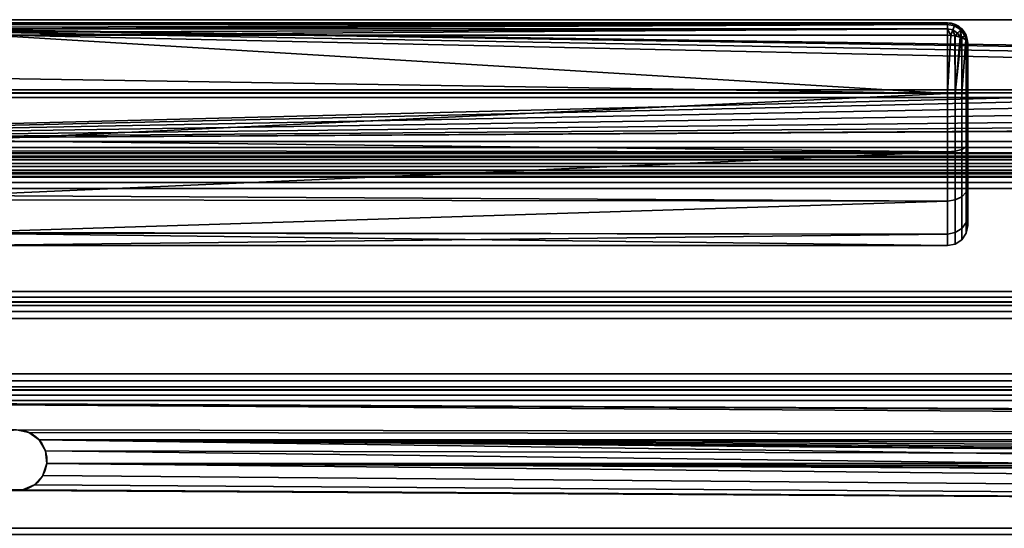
# Model space of a CAD drawing. Header units: millimetres. Extents: x -493 to 6693, y -115 to 135.
# Tile 515 of 656: x 1227 to 1325, y 21 to 71. Entities that reach past the tile are written whole.
import ezdxf

# ---------------------------------------------------------------- set-up
doc = ezdxf.new("R2010")
doc.units = ezdxf.units.MM
doc.layers.add('151', color=7, linetype='Continuous', true_color=0xffffff)

# ---------------------------------------------------------------- blocks, each defined once
blk = doc.blocks.new('UG_SURFACE_002')
at = {"layer": '151', "color": 252, "linetype": 'Continuous', "lineweight": 35}
for points in [[(2042.5, -15, 2200.25), (2042.5, 125, 2200.25), (957.5, 125, 2200.25), (957.5, -15, 2200.25)], [(1107.5, -15, 2050.25), (1107.5, 125, 2050.25), (1892.5, 125, 2050.25), (1892.5, -15, 2050.25)]]:
    blk.add_3dface(points, dxfattribs=at)
blk = doc.blocks.new('UG_SURFACE_096')
at = {"layer": '151', "color": 254, "linetype": 'Continuous', "lineweight": 35}
for points in [[(1319, 71, 1116), (1319, 71, 1092), (1224, 71, 1092.051), (1224, 71, 1115.949)], [(1319, 71, 1092), (1224.002, 71, 1092), (1224, 71, 1092.051)], [(1224, 71, 1115.949), (1224.002, 71, 1116), (1319, 71, 1116)], [(1319, 71, 1116), (1224.002, 71, 1116), (1224.07, 70.888, 1116.66)], [(1224.07, 70.888, 1091.34), (1224.002, 71, 1092), (1319, 71, 1092)], [(1224.07, 70.888, 1116.66), (1224.081, 70.853, 1116.723), (1319, 71, 1116)], [(1319, 71, 1092), (1224.081, 70.853, 1091.277), (1224.07, 70.888, 1091.34)], [(1319, 71, 1116), (1224.081, 70.853, 1116.723), (1224.087, 70.835, 1116.757)], [(1224.087, 70.835, 1091.243), (1224.081, 70.853, 1091.277), (1319, 71, 1092)], [(1224.087, 70.835, 1116.757), (1319, 70.847, 1116.764), (1319, 71, 1116)], [(1319, 71, 1092), (1319, 70.847, 1091.236), (1224.087, 70.835, 1091.243)], [(1319, 70.846, 1116.768), (1319, 70.847, 1116.764), (1224.087, 70.835, 1116.757)], [(1224.169, 70.566, 1090.757), (1224.087, 70.835, 1091.243), (1319, 70.847, 1091.236)], [(1319, 70.846, 1116.768), (1224.087, 70.835, 1116.757), (1224.169, 70.566, 1117.244)], [(1319, 70.847, 1091.236), (1224.206, 70.416, 1090.621), (1224.169, 70.566, 1090.757)], [(1224.169, 70.566, 1117.244), (1224.206, 70.416, 1117.379), (1319, 70.846, 1116.768)], [(1224.21, 70.399, 1090.607), (1224.206, 70.416, 1090.621), (1319, 70.847, 1091.236)], [(1319, 70.846, 1116.768), (1224.206, 70.416, 1117.379), (1224.21, 70.399, 1117.393)], [(1319, 70.847, 1091.236), (1319, 70.846, 1091.232), (1224.21, 70.399, 1090.607)], [(1224.21, 70.399, 1117.393), (1319, 70.415, 1117.411), (1319, 70.846, 1116.768)], [(1319, 70.846, 1091.232), (1319, 70.415, 1090.589), (1224.21, 70.399, 1090.607)], [(1319, 70.41, 1117.419), (1319, 70.415, 1117.411), (1224.21, 70.399, 1117.393)], [(1224.289, 70.067, 1090.308), (1224.21, 70.399, 1090.607), (1319, 70.415, 1090.589)], [(1319, 70.41, 1117.419), (1224.21, 70.399, 1117.393), (1224.289, 70.067, 1117.692)], [(1319, 70.415, 1090.589), (1224.35, 69.783, 1090.16), (1224.289, 70.067, 1090.308)], [(1224.289, 70.067, 1117.692), (1224.35, 69.783, 1117.84), (1319, 70.41, 1117.419)], [(1224.353, 69.769, 1090.154), (1224.35, 69.783, 1090.16), (1319, 70.415, 1090.589)], [(1319, 70.41, 1117.419), (1224.35, 69.783, 1117.84), (1224.353, 69.769, 1117.846)], [(1319, 70.415, 1090.589), (1319, 70.41, 1090.581), (1224.353, 69.769, 1090.154)], [(1224.353, 69.769, 1117.846), (1319, 69.769, 1117.846), (1319, 70.41, 1117.419)], [(1319, 70.41, 1090.581), (1319, 69.769, 1090.154), (1224.353, 69.769, 1090.154)], [(1319.707, 70.706, 1116.768), (1319.765, 70.848, 1116), (1319, 71, 1116), (1319, 70.847, 1116.764)], [(1319, 70.847, 1091.236), (1319, 71, 1092), (1319.765, 70.848, 1092), (1319.707, 70.706, 1091.232)], [(1319, 71, 1092), (1319, 71, 1116), (1319.765, 70.848, 1116), (1319.765, 70.848, 1092)], [(1319, 70.847, 1116.764), (1319, 70.846, 1116.768), (1319.707, 70.706, 1116.768)], [(1319.707, 70.706, 1091.232), (1319, 70.846, 1091.232), (1319, 70.847, 1091.236)], [(1319.539, 70.302, 1117.419), (1319.707, 70.706, 1116.768), (1319, 70.846, 1116.768), (1319, 70.415, 1117.411)], [(1319, 70.415, 1090.589), (1319, 70.846, 1091.232), (1319.707, 70.706, 1091.232), (1319.539, 70.302, 1090.581)], [(1319, 70.415, 1117.411), (1319, 70.41, 1117.419), (1319.539, 70.302, 1117.419)], [(1319.539, 70.302, 1090.581), (1319, 70.41, 1090.581), (1319, 70.415, 1090.589)], [(1319, 70.41, 1117.419), (1319, 69.769, 1117.846), (1319.339, 69.743, 1117.784)], [(1319.339, 69.743, 1117.784), (1319.539, 70.302, 1117.419), (1319, 70.41, 1117.419)], [(1319, 70.41, 1090.581), (1319.539, 70.302, 1090.581), (1319.339, 69.743, 1090.216)], [(1319.339, 69.743, 1090.216), (1319, 69.769, 1090.154), (1319, 70.41, 1090.581)], [(1319.539, 70.302, 1117.419), (1319.339, 69.743, 1117.784), (1319.729, 69.713, 1117.712)], [(1319.729, 69.713, 1090.288), (1319.339, 69.743, 1090.216), (1319.539, 70.302, 1090.581)], [(1319.539, 70.302, 1117.419), (1319.997, 69.997, 1117.419), (1320.306, 70.306, 1116.768), (1319.707, 70.706, 1116.768)], [(1319.707, 70.706, 1091.232), (1320.306, 70.306, 1091.232), (1319.997, 69.997, 1090.581), (1319.539, 70.302, 1090.581)], [(1319.729, 69.713, 1117.712), (1319.997, 69.997, 1117.419), (1319.539, 70.302, 1117.419)], [(1319.539, 70.302, 1090.581), (1319.997, 69.997, 1090.581), (1319.729, 69.713, 1090.288)], [(1319.707, 70.706, 1116.768), (1320.306, 70.306, 1116.768), (1320.414, 70.414, 1116), (1319.765, 70.848, 1116)], [(1319.765, 70.848, 1092), (1320.414, 70.414, 1092), (1320.306, 70.306, 1091.232), (1319.707, 70.706, 1091.232)], [(1319.765, 70.848, 1092), (1319.765, 70.848, 1116), (1320.414, 70.414, 1116), (1320.414, 70.414, 1092)], [(1320.306, 70.306, 1116.768), (1319.997, 69.997, 1117.419), (1320.245, 69.587, 1117.41)], [(1320.245, 69.587, 1090.59), (1319.997, 69.997, 1090.581), (1320.306, 70.306, 1091.232)], [(1320.245, 69.587, 1117.41), (1320.369, 69.556, 1117.333), (1320.306, 70.306, 1116.768)], [(1320.306, 70.306, 1091.232), (1320.369, 69.556, 1090.667), (1320.245, 69.587, 1090.59)], [(1320.306, 70.306, 1116.768), (1320.706, 69.707, 1116.768), (1320.848, 69.765, 1116), (1320.414, 70.414, 1116)], [(1320.414, 70.414, 1092), (1320.848, 69.765, 1092), (1320.706, 69.707, 1091.232), (1320.306, 70.306, 1091.232)], [(1320.369, 69.556, 1117.333), (1320.706, 69.707, 1116.768), (1320.306, 70.306, 1116.768)], [(1320.306, 70.306, 1091.232), (1320.706, 69.707, 1091.232), (1320.369, 69.556, 1090.667)], [(1320.414, 70.414, 1092), (1320.414, 70.414, 1116), (1320.848, 69.765, 1116), (1320.848, 69.765, 1092)], [(1319, 64.025, 1089), (1221, 65.568, 1089.082), (1224.353, 69.769, 1090.154)], [(1224.353, 69.769, 1117.846), (1221, 65.568, 1118.918), (1319, 64.025, 1119)], [(1319, 64.025, 1119), (1319, 69.769, 1117.846), (1224.353, 69.769, 1117.846)], [(1224.353, 69.769, 1090.154), (1319, 69.769, 1090.154), (1319, 64.025, 1089)], [(1319, 64.025, 1089), (1319, 69.769, 1090.154), (1319.339, 69.743, 1090.216)], [(1319.339, 69.743, 1117.784), (1319, 69.769, 1117.846), (1319, 64.025, 1119)], [(1319, 64.025, 1119), (1319.765, 64.025, 1118.848), (1319.729, 69.713, 1117.712), (1319.339, 69.743, 1117.784)], [(1319.339, 69.743, 1090.216), (1319.729, 69.713, 1090.288), (1319.765, 64.025, 1089.152), (1319, 64.025, 1089)], [(1319.997, 69.997, 1117.419), (1319.729, 69.713, 1117.712), (1319.765, 69.711, 1117.706)], [(1319.765, 69.711, 1090.294), (1319.729, 69.713, 1090.288), (1319.997, 69.997, 1090.581)], [(1319.765, 64.025, 1118.848), (1319.765, 69.711, 1117.706), (1319.729, 69.713, 1117.712)], [(1319.729, 69.713, 1090.288), (1319.765, 69.711, 1090.294), (1319.765, 64.025, 1089.152)], [(1319.765, 69.711, 1117.706), (1320.245, 69.587, 1117.41), (1319.997, 69.997, 1117.419)], [(1319.997, 69.997, 1090.581), (1320.245, 69.587, 1090.59), (1319.765, 69.711, 1090.294)], [(1319.765, 64.025, 1089.152), (1319.765, 69.711, 1090.294), (1320.245, 69.587, 1090.59)], [(1320.245, 69.587, 1117.41), (1319.765, 69.711, 1117.706), (1319.765, 64.025, 1118.848)], [(1320.369, 69.556, 1117.333), (1320.245, 69.587, 1117.41), (1319.765, 64.025, 1118.848)], [(1320.245, 69.587, 1090.59), (1320.369, 69.556, 1090.667), (1319.765, 64.025, 1089.152)], [(1319.765, 64.025, 1118.848), (1320.414, 64.024, 1118.414), (1320.414, 69.544, 1117.305), (1320.369, 69.556, 1117.333)], [(1320.369, 69.556, 1090.667), (1320.414, 69.544, 1090.695), (1320.414, 64.024, 1089.586), (1319.765, 64.025, 1089.152)], [(1320.706, 69.707, 1116.768), (1320.369, 69.556, 1117.333), (1320.414, 69.544, 1117.305)], [(1320.414, 69.544, 1090.695), (1320.369, 69.556, 1090.667), (1320.706, 69.707, 1091.232)], [(1320.414, 69.544, 1117.305), (1320.806, 69.318, 1116.764), (1320.706, 69.707, 1116.768)], [(1320.706, 69.707, 1091.232), (1320.806, 69.318, 1091.236), (1320.414, 69.544, 1090.695)], [(1320.414, 64.024, 1089.586), (1320.414, 69.544, 1090.695), (1320.806, 69.318, 1091.236)], [(1320.806, 69.318, 1116.764), (1320.414, 69.544, 1117.305), (1320.414, 64.024, 1118.414)], [(1320.414, 64.024, 1118.414), (1320.848, 64.023, 1117.765), (1320.848, 69.294, 1116.706), (1320.806, 69.318, 1116.764)], [(1320.806, 69.318, 1091.236), (1320.848, 69.294, 1091.293), (1320.848, 64.023, 1090.235), (1320.414, 64.024, 1089.586)], [(1320.848, 69.765, 1116), (1320.706, 69.707, 1116.768), (1320.806, 69.318, 1116.764)], [(1320.806, 69.318, 1091.236), (1320.706, 69.707, 1091.232), (1320.848, 69.765, 1092)], [(1320.806, 69.318, 1116.764), (1320.848, 69.294, 1116.706), (1320.848, 69.765, 1116)], [(1320.848, 69.765, 1092), (1320.848, 69.294, 1091.293), (1320.806, 69.318, 1091.236)], [(1320.848, 69.294, 1116.706), (1321, 69, 1116), (1320.848, 69.765, 1116)], [(1320.848, 69.765, 1092), (1321, 69, 1092), (1320.848, 69.294, 1091.293)], [(1320.848, 69.765, 1092), (1320.848, 69.765, 1116), (1321, 69, 1116), (1321, 69, 1092)], [(1321, 69, 1092), (1321, 64.022, 1091), (1320.848, 64.023, 1090.235), (1320.848, 69.294, 1091.293)], [(1321, 64.022, 1117), (1321, 69, 1116), (1320.848, 69.294, 1116.706), (1320.848, 64.023, 1117.765)], [(1321, 69, 1092), (1321, 69, 1116), (1321, 64.022, 1117), (1321, 59.04, 1116.017)], [(1321, 59.04, 1091.983), (1321, 64.022, 1091), (1321, 69, 1092), (1321, 59.04, 1116.017)], [(1319, 64.025, 1089), (1221, 64.051, 1089.242), (1221, 65.568, 1089.082)], [(1221, 65.568, 1118.918), (1221, 64.051, 1118.758), (1319, 64.025, 1119)], [(1319, 64.025, 1119), (1221, 64.051, 1118.758), (1221, 59.365, 1118.266)], [(1221, 59.365, 1089.734), (1221, 64.051, 1089.242), (1319, 64.025, 1089)], [(1221, 59.365, 1118.266), (1319, 58.277, 1117.865), (1319, 64.025, 1119)], [(1319, 64.025, 1089), (1319, 58.277, 1090.135), (1221, 59.365, 1089.734)], [(1319.765, 64.025, 1089.152), (1319.765, 58.335, 1090.275), (1319, 58.277, 1090.135), (1319, 64.025, 1089)], [(1319.765, 58.335, 1117.725), (1319.765, 64.025, 1118.848), (1319, 64.025, 1119), (1319, 58.277, 1117.865)], [(1320.414, 64.024, 1089.586), (1320.414, 58.501, 1090.676), (1319.765, 58.335, 1090.275), (1319.765, 64.025, 1089.152)], [(1320.414, 58.501, 1117.324), (1320.414, 64.024, 1118.414), (1319.765, 64.025, 1118.848), (1319.765, 58.335, 1117.725)], [(1320.848, 64.023, 1090.235), (1320.848, 58.748, 1091.276), (1320.414, 58.501, 1090.676), (1320.414, 64.024, 1089.586)], [(1320.848, 58.748, 1116.724), (1320.848, 64.023, 1117.765), (1320.414, 64.024, 1118.414), (1320.414, 58.501, 1117.324)], [(1321, 64.022, 1091), (1321, 59.04, 1091.983), (1320.848, 58.748, 1091.276), (1320.848, 64.023, 1090.235)], [(1321, 59.04, 1116.017), (1321, 64.022, 1117), (1320.848, 64.023, 1117.765), (1320.848, 58.748, 1116.724)], [(1319, 58.277, 1090.135), (1221, 58.376, 1090.305), (1221, 59.365, 1089.734)], [(1221, 59.365, 1118.266), (1221, 58.376, 1117.695), (1319, 58.277, 1117.865)], [(1320.414, 58.501, 1090.676), (1320.414, 53.816, 1093.799), (1319.765, 53.51, 1093.492), (1319.765, 58.335, 1090.275)], [(1320.414, 53.816, 1114.201), (1320.414, 58.501, 1117.324), (1319.765, 58.335, 1117.725), (1319.765, 53.51, 1114.508)], [(1320.848, 58.748, 1091.276), (1320.848, 54.275, 1094.258), (1320.414, 53.816, 1093.799), (1320.414, 58.501, 1090.676)], [(1320.848, 54.275, 1113.742), (1320.848, 58.748, 1116.724), (1320.414, 58.501, 1117.324), (1320.414, 53.816, 1114.201)], [(1321, 59.04, 1091.983), (1321, 54.815, 1094.8), (1320.848, 54.275, 1094.258), (1320.848, 58.748, 1091.276)], [(1321, 54.815, 1113.2), (1321, 59.04, 1116.017), (1320.848, 58.748, 1116.724), (1320.848, 54.275, 1113.742)], [(1321, 54.815, 1094.8), (1321, 59.04, 1116.017), (1321, 54.815, 1113.2)], [(1321, 54.815, 1094.8), (1321, 59.04, 1091.983), (1321, 59.04, 1116.017)], [(1319, 58.277, 1117.865), (1221, 58.376, 1117.695), (1221, 53.963, 1115.147)], [(1221, 53.963, 1092.853), (1221, 58.376, 1090.305), (1319, 58.277, 1090.135)], [(1221, 53.963, 1115.147), (1319, 53.402, 1114.615), (1319, 58.277, 1117.865)], [(1319, 58.277, 1090.135), (1319, 53.402, 1093.385), (1221, 53.963, 1092.853)], [(1319.765, 58.335, 1090.275), (1319.765, 53.51, 1093.492), (1319, 53.402, 1093.385), (1319, 58.277, 1090.135)], [(1319.765, 53.51, 1114.508), (1319.765, 58.335, 1117.725), (1319, 58.277, 1117.865), (1319, 53.402, 1114.615)], [(1321, 54.815, 1094.8), (1321, 51.992, 1099.02), (1320.848, 51.285, 1098.727), (1320.848, 54.275, 1094.258)], [(1321, 51.992, 1108.98), (1321, 54.815, 1113.2), (1320.848, 54.275, 1113.742), (1320.848, 51.285, 1109.273)], [(1321, 54.815, 1113.2), (1321, 51.992, 1108.98), (1321, 51, 1104)], [(1321, 51, 1104), (1321, 51.992, 1099.02), (1321, 54.815, 1094.8), (1321, 54.815, 1113.2)], [(1319, 53.402, 1093.385), (1221, 53.516, 1093.467), (1221, 53.963, 1092.853)], [(1221, 53.963, 1115.147), (1221, 53.516, 1114.532), (1319, 53.402, 1114.615)], [(1320.414, 53.816, 1093.799), (1320.414, 50.685, 1098.478), (1319.765, 50.285, 1098.312), (1319.765, 53.51, 1093.492)], [(1320.414, 50.685, 1109.522), (1320.414, 53.816, 1114.201), (1319.765, 53.51, 1114.508), (1319.765, 50.285, 1109.688)], [(1320.848, 54.275, 1094.258), (1320.848, 51.285, 1098.727), (1320.414, 50.685, 1098.478), (1320.414, 53.816, 1093.799)], [(1320.848, 51.285, 1109.273), (1320.848, 54.275, 1113.742), (1320.414, 53.816, 1114.201), (1320.414, 50.685, 1109.522)], [(1319, 53.402, 1114.615), (1221, 53.516, 1114.532), (1221, 50.297, 1110.101)], [(1221, 50.297, 1097.899), (1221, 53.516, 1093.467), (1319, 53.402, 1093.385)], [(1221, 50.297, 1110.101), (1319, 50.144, 1109.746), (1319, 53.402, 1114.615)], [(1221, 50.297, 1097.899), (1319, 53.402, 1093.385), (1319, 50.144, 1098.254)], [(1319.765, 53.51, 1093.492), (1319.765, 50.285, 1098.312), (1319, 50.144, 1098.254), (1319, 53.402, 1093.385)], [(1319.765, 50.285, 1109.688), (1319.765, 53.51, 1114.508), (1319, 53.402, 1114.615), (1319, 50.144, 1109.746)], [(1321, 51.992, 1099.02), (1321, 51, 1104), (1320.848, 50.235, 1104), (1320.848, 51.285, 1098.727)], [(1321, 51, 1104), (1321, 51.992, 1108.98), (1320.848, 51.285, 1109.273), (1320.848, 50.235, 1104)], [(1320.414, 50.685, 1098.478), (1320.414, 49.586, 1104), (1319.765, 49.152, 1104), (1319.765, 50.285, 1098.312)], [(1320.414, 49.586, 1104), (1320.414, 50.685, 1109.522), (1319.765, 50.285, 1109.688), (1319.765, 49.152, 1104)], [(1320.848, 51.285, 1098.727), (1320.848, 50.235, 1104), (1320.414, 49.586, 1104), (1320.414, 50.685, 1098.478)], [(1320.848, 50.235, 1104), (1320.848, 51.285, 1109.273), (1320.414, 50.685, 1109.522), (1320.414, 49.586, 1104)], [(1319, 50.144, 1098.254), (1221, 50.218, 1098.27), (1221, 50.297, 1097.899)], [(1221, 50.297, 1110.101), (1221, 50.218, 1109.73), (1319, 50.144, 1109.746)], [(1319, 50.144, 1109.746), (1221, 50.218, 1109.73), (1221, 49, 1104)], [(1319, 49, 1104), (1221, 49, 1104), (1221, 50.218, 1098.27)], [(1221, 50.218, 1098.27), (1319, 50.144, 1098.254), (1319, 49, 1104)], [(1221, 49, 1104), (1319, 49, 1104), (1319, 50.144, 1109.746)], [(1319.765, 50.285, 1098.312), (1319.765, 49.152, 1104), (1319, 49, 1104), (1319, 50.144, 1098.254)], [(1319.765, 49.152, 1104), (1319.765, 50.285, 1109.688), (1319, 50.144, 1109.746), (1319, 49, 1104)]]:
    blk.add_3dface(points, dxfattribs=at)
blk = doc.blocks.new('UG_SURFACE_161')
at = {"layer": '151', "color": 252, "linetype": 'Continuous', "lineweight": 35}
for points in [[(1847, 94.189, -1.975), (1153, 94.189, -1.975), (1153, 64.383, 7.137), (1847, 64.383, 7.137)], [(1847, 93.896, -2.932), (1847, 64.091, 6.181), (1153, 64.091, 6.181), (1153, 93.896, -2.932)], [(1153, 63.629, 7.25), (1847, 63.629, 7.25), (1847, 64.383, 7.137), (1153, 64.383, 7.137)], [(1153, 64.091, 6.181), (1847, 64.091, 6.181), (1847, 63.629, 6.25), (1153, 63.629, 6.25)], [(1847, 63.629, 7.25), (1153, 63.629, 7.25), (1153, 6.5, 7.25), (1847, 6.5, 7.25)], [(1847, 63.629, 6.25), (1847, 6.5, 6.25), (1153, 6.5, 6.25), (1153, 63.629, 6.25)]]:
    blk.add_3dface(points, dxfattribs=at)
blk = doc.blocks.new('UG_SURFACE_162')
at = {"layer": '151', "color": 252, "linetype": 'Continuous', "lineweight": 35}
for points in [[(1843, 71.312, -8.75), (1157, 71.312, -8.75), (1157, 71.312, -7.25), (1843, 71.312, -7.25)], [(1157, 71.312, -7.25), (1448.78, 66.741, -7.25), (1450, 67, -7.25)], [(1157, 71.312, -7.25), (1447.771, 66.007, -7.25), (1448.78, 66.741, -7.25)], [(1450, 67, -7.25), (1843, 71.312, -7.25), (1157, 71.312, -7.25)], [(1157, 71.312, -7.25), (1157, 59.292, -7.25), (1447.016, 63.686, -7.25), (1447.147, 64.927, -7.25)], [(1447.147, 64.927, -7.25), (1447.771, 66.007, -7.25), (1157, 71.312, -7.25)], [(1450, 67, -8.75), (1157, 71.312, -8.75), (1843, 71.312, -8.75)], [(1157, 59.292, -8.75), (1157, 71.312, -8.75), (1450, 67, -8.75), (1448.78, 66.741, -8.75)], [(1448.78, 66.741, -8.75), (1447.771, 66.007, -8.75), (1157, 59.292, -8.75)], [(1157, 59.292, -8.75), (1447.771, 66.007, -8.75), (1447.147, 64.927, -8.75)], [(1447.147, 64.927, -8.75), (1447.016, 63.686, -8.75), (1157, 59.292, -8.75)], [(1447.402, 62.5, -7.25), (1447.016, 63.686, -7.25), (1157, 59.292, -7.25)], [(1157, 59.292, -8.75), (1447.016, 63.686, -8.75), (1447.402, 62.5, -8.75)], [(1157, 59.292, -7.25), (1448.237, 61.573, -7.25), (1447.402, 62.5, -7.25)], [(1447.402, 62.5, -8.75), (1448.237, 61.573, -8.75), (1157, 59.292, -8.75)], [(1449.376, 61.066, -7.25), (1448.237, 61.573, -7.25), (1157, 59.292, -7.25)], [(1157, 59.292, -8.75), (1448.237, 61.573, -8.75), (1449.376, 61.066, -8.75)], [(1157, 59.292, -7.25), (1843, 59.292, -7.25), (1450.624, 61.066, -7.25), (1449.376, 61.066, -7.25)], [(1157, 59.292, -8.75), (1449.376, 61.066, -8.75), (1450, 61, -8.75)], [(1843, 59.292, -8.75), (1157, 59.292, -8.75), (1450, 61, -8.75)], [(1157, 58.687, -7.13), (1843, 58.687, -7.13), (1843, 59.292, -7.25), (1157, 59.292, -7.25)], [(1157, 59.292, -8.75), (1843, 59.292, -8.75), (1843, 58.113, -8.516), (1157, 58.113, -8.516)], [(1157, 58.174, -6.787), (1843, 58.174, -6.787), (1843, 58.687, -7.13), (1157, 58.687, -7.13)], [(1157, 57.832, -6.275), (1843, 57.832, -6.275), (1843, 58.174, -6.787), (1157, 58.174, -6.787)], [(1157, 58.113, -8.516), (1843, 58.113, -8.516), (1843, 57.114, -7.848), (1157, 57.114, -7.848)], [(1157, 57.712, -5.67), (1843, 57.712, -5.67), (1843, 57.832, -6.275), (1157, 57.832, -6.275)], [(1157, 57.477, 4.349), (1843, 57.477, 4.349), (1843, 57.712, 3.17), (1157, 57.712, 3.17)], [(1157, 57.712, 3.17), (1843, 57.712, 3.17), (1843, 57.712, -5.67), (1157, 57.712, -5.67)], [(1157, 56.81, 5.348), (1843, 56.81, 5.348), (1843, 57.477, 4.349), (1157, 57.477, 4.349)], [(1157, 57.114, -7.848), (1843, 57.114, -7.848), (1843, 56.446, -6.849), (1157, 56.446, -6.849)], [(1157, 55.81, 6.016), (1843, 55.81, 6.016), (1843, 56.81, 5.348), (1157, 56.81, 5.348)], [(1157, 56.446, -6.849), (1843, 56.446, -6.849), (1843, 56.212, -5.67), (1157, 56.212, -5.67)], [(1157, 56.212, 3.17), (1843, 56.212, 3.17), (1843, 56.091, 3.775), (1157, 56.091, 3.775)], [(1157, 56.212, -5.67), (1843, 56.212, -5.67), (1843, 56.212, 3.17), (1157, 56.212, 3.17)], [(1157, 56.091, 3.775), (1843, 56.091, 3.775), (1843, 55.749, 4.287), (1157, 55.749, 4.287)], [(1157, 54.632, 6.25), (1843, 54.632, 6.25), (1843, 55.81, 6.016), (1157, 55.81, 6.016)], [(1157, 55.749, 4.287), (1843, 55.749, 4.287), (1843, 55.236, 4.63), (1157, 55.236, 4.63)], [(1157, 55.236, 4.63), (1843, 55.236, 4.63), (1843, 54.632, 4.75), (1157, 54.632, 4.75)], [(1157, 44.454, 6.25), (1843, 44.454, 6.25), (1843, 54.632, 6.25), (1157, 54.632, 6.25)], [(1157, 54.632, 4.75), (1843, 54.632, 4.75), (1843, 44.454, 4.75), (1157, 44.454, 4.75)], [(1157, 43.418, 6.07), (1843, 43.418, 6.07), (1843, 44.454, 6.25), (1157, 44.454, 6.25)], [(1157, 44.454, 4.75), (1843, 44.454, 4.75), (1843, 43.922, 4.658), (1157, 43.922, 4.658)], [(1157, 43.922, 4.658), (1843, 43.922, 4.658), (1843, 43.453, 4.392), (1157, 43.453, 4.392)], [(1157, 43.453, 4.392), (1843, 43.453, 4.392), (1843, 43.1, 3.984), (1157, 43.1, 3.984)], [(1157, 42.502, 5.552), (1843, 42.502, 5.552), (1843, 43.418, 6.07), (1157, 43.418, 6.07)], [(1157, 43.1, 3.984), (1843, 43.1, 3.984), (1843, 36.346, -7.256), (1157, 36.346, -7.256)], [(1157, 41.814, 4.756), (1843, 41.814, 4.756), (1843, 42.502, 5.552), (1157, 42.502, 5.552)], [(1157, 35.06, -6.484), (1843, 35.06, -6.484), (1843, 41.814, 4.756), (1157, 41.814, 4.756)], [(1157, 36.346, -7.256), (1843, 36.346, -7.256), (1843, 35.658, -8.052), (1157, 35.658, -8.052)], [(1157, 35.658, -8.052), (1843, 35.658, -8.052), (1843, 34.743, -8.57), (1157, 34.743, -8.57)], [(1157, 34.708, -6.892), (1843, 34.708, -6.892), (1843, 35.06, -6.484), (1157, 35.06, -6.484)], [(1157, 34.743, -8.57), (1843, 34.743, -8.57), (1843, 33.706, -8.75), (1157, 33.706, -8.75)], [(1157, 34.238, -7.158), (1843, 34.238, -7.158), (1843, 34.708, -6.892), (1157, 34.708, -6.892)], [(1157, 33.706, -7.25), (1843, 33.706, -7.25), (1843, 34.238, -7.158), (1157, 34.238, -7.158)], [(1157, 33.706, -7.25), (1771.78, 30.541, -7.25), (1773, 30.8, -7.25)], [(1770.771, 29.807, -7.25), (1157, 33.706, -7.25), (1227, 30.8, -7.25)], [(1157, 33.706, -7.25), (1770.771, 29.807, -7.25), (1771.78, 30.541, -7.25)], [(1773, 30.8, -7.25), (1843, 33.706, -7.25), (1157, 33.706, -7.25)], [(1227, 30.8, -8.75), (1157, 33.706, -8.75), (1770.771, 29.807, -8.75)], [(1157, 33.706, -8.75), (1843, 33.706, -8.75), (1773, 30.8, -8.75)], [(1773, 30.8, -8.75), (1771.78, 30.541, -8.75), (1157, 33.706, -8.75)], [(1771.78, 30.541, -8.75), (1770.771, 29.807, -8.75), (1157, 33.706, -8.75)], [(1228.22, 30.541, -8.75), (1228.22, 30.541, -7.25), (1227, 30.8, -7.25), (1227, 30.8, -8.75)], [(1227, 30.8, -7.25), (1228.22, 30.541, -7.25), (1770.771, 29.807, -7.25)], [(1770.771, 29.807, -8.75), (1228.22, 30.541, -8.75), (1227, 30.8, -8.75)], [(1229.229, 29.807, -8.75), (1229.229, 29.807, -7.25), (1228.22, 30.541, -7.25), (1228.22, 30.541, -8.75)], [(1228.22, 30.541, -7.25), (1229.229, 29.807, -7.25), (1770.771, 29.807, -7.25)], [(1229.229, 29.807, -8.75), (1228.22, 30.541, -8.75), (1770.771, 29.807, -8.75), (1770.147, 28.727, -8.75)], [(1229.853, 28.727, -8.75), (1229.853, 28.727, -7.25), (1229.229, 29.807, -7.25), (1229.229, 29.807, -8.75)], [(1770.016, 27.486, -7.25), (1770.147, 28.727, -7.25), (1229.229, 29.807, -7.25), (1229.853, 28.727, -7.25)], [(1770.147, 28.727, -7.25), (1770.771, 29.807, -7.25), (1229.229, 29.807, -7.25)], [(1229.229, 29.807, -8.75), (1772.376, 24.866, -8.75), (1773, 24.8, -8.75)], [(1229.229, 29.807, -8.75), (1771.237, 25.373, -8.75), (1772.376, 24.866, -8.75)], [(1773, 24.8, -8.75), (1843, 21.08, -8.75), (1229.229, 29.807, -8.75)], [(1229.229, 29.807, -8.75), (1770.016, 27.486, -8.75), (1770.402, 26.3, -8.75)], [(1770.402, 26.3, -8.75), (1771.237, 25.373, -8.75), (1229.229, 29.807, -8.75)], [(1770.147, 28.727, -8.75), (1770.016, 27.486, -8.75), (1229.229, 29.807, -8.75)], [(1229.853, 28.727, -8.75), (1229.229, 29.807, -8.75), (1843, 21.08, -8.75)], [(1229.984, 27.486, -8.75), (1229.984, 27.486, -7.25), (1229.853, 28.727, -7.25), (1229.853, 28.727, -8.75)], [(1229.853, 28.727, -7.25), (1229.984, 27.486, -7.25), (1770.016, 27.486, -7.25)], [(1843, 21.08, -8.75), (1229.984, 27.486, -8.75), (1229.853, 28.727, -8.75)], [(1229.598, 26.3, -8.75), (1229.598, 26.3, -7.25), (1229.984, 27.486, -7.25), (1229.984, 27.486, -8.75)], [(1843, 21.08, -7.25), (1229.984, 27.486, -7.25), (1229.598, 26.3, -7.25)], [(1229.598, 26.3, -8.75), (1229.984, 27.486, -8.75), (1843, 21.08, -8.75)], [(1229.984, 27.486, -7.25), (1771.237, 25.373, -7.25), (1770.402, 26.3, -7.25)], [(1772.376, 24.866, -7.25), (1229.984, 27.486, -7.25), (1843, 21.08, -7.25)], [(1772.376, 24.866, -7.25), (1771.237, 25.373, -7.25), (1229.984, 27.486, -7.25)], [(1770.402, 26.3, -7.25), (1770.016, 27.486, -7.25), (1229.984, 27.486, -7.25)], [(1228.763, 25.373, -8.75), (1228.763, 25.373, -7.25), (1229.598, 26.3, -7.25), (1229.598, 26.3, -8.75)], [(1229.598, 26.3, -7.25), (1228.763, 25.373, -7.25), (1843, 21.08, -7.25)], [(1843, 21.08, -8.75), (1228.763, 25.373, -8.75), (1229.598, 26.3, -8.75)], [(1227.624, 24.866, -8.75), (1227.624, 24.866, -7.25), (1228.763, 25.373, -7.25), (1228.763, 25.373, -8.75)], [(1228.763, 25.373, -7.25), (1227.624, 24.866, -7.25), (1843, 21.08, -7.25)], [(1227.624, 24.866, -8.75), (1228.763, 25.373, -8.75), (1843, 21.08, -8.75)], [(1157, 21.08, -7.25), (1843, 21.08, -7.25), (1227.624, 24.866, -7.25), (1226.376, 24.866, -7.25)], [(1227, 24.8, -8.75), (1843, 21.08, -8.75), (1157, 21.08, -8.75)], [(1226.376, 24.866, -7.25), (1227.624, 24.866, -7.25), (1227, 24.8, -8.75)], [(1227.624, 24.866, -7.25), (1227.624, 24.866, -8.75), (1227, 24.8, -8.75)], [(1227, 24.8, -8.75), (1227.624, 24.866, -8.75), (1843, 21.08, -8.75)], [(1157, 20.475, -7.13), (1843, 20.475, -7.13), (1843, 21.08, -7.25), (1157, 21.08, -7.25)], [(1157, 21.08, -8.75), (1843, 21.08, -8.75), (1843, 19.901, -8.516), (1157, 19.901, -8.516)]]:
    blk.add_3dface(points, dxfattribs=at)
blk = doc.blocks.new('UG_SURFACE_172')
at = {"layer": '151', "color": 252, "linetype": 'Continuous', "lineweight": 35}
for points in [[(1150.5, 6.25, 2006.75), (1849.5, 6.25, 2006.75), (1849.5, 131.92, 2006.75), (1150.5, 131.92, 2006.75)], [(1152, 6.25, 2005.25), (1152, 131.92, 2005.25), (1848, 131.92, 2005.25), (1848, 6.25, 2005.25)]]:
    blk.add_3dface(points, dxfattribs=at)

msp = doc.modelspace()

# ---------------------------------------------------------------- linework, layer by layer
at = {"layer": '151', "color": 253, "linetype": 'Continuous', "lineweight": -3}
for p, q in [((1224.002, 71, 1116), (1319, 71, 1116)), ((1319, 71, 1092), (1224.002, 71, 1092)), ((1319, 71, 1116), (1319, 71, 1092)), ((1319, 69.769, 1117.846), (1224.353, 69.769, 1117.846)), ((1224.353, 69.769, 1090.154), (1319, 69.769, 1090.154)), ((1321, 69, 1092), (1321, 69, 1116)), ((1847, 64.383, 7.137), (1153, 64.383, 7.137)), ((1847, 64.091, 6.181), (1153, 64.091, 6.181)), ((1847, 63.629, 7.25), (1153, 63.629, 7.25)), ((1847, 63.629, 6.25), (1153, 63.629, 6.25)), ((1843, 59.292, -7.25), (1157, 59.292, -7.25)), ((1843, 59.292, -8.75), (1157, 59.292, -8.75)), ((1843, 57.712, -5.67), (1157, 57.712, -5.67)), ((1843, 57.712, 3.17), (1157, 57.712, 3.17)), ((1843, 56.212, -5.67), (1157, 56.212, -5.67)), ((1843, 56.212, 3.17), (1157, 56.212, 3.17)), ((1843, 56.212, -5.67), (1157, 56.212, -5.67)), ((1843, 54.632, 6.25), (1157, 54.632, 6.25)), ((1843, 54.632, 4.75), (1157, 54.632, 4.75)), ((1843, 44.454, 4.75), (1157, 44.454, 4.75)), ((1843, 44.454, 6.25), (1157, 44.454, 6.25)), ((1843, 43.1, 3.984), (1157, 43.1, 3.984)), ((1843, 41.814, 4.756), (1157, 41.814, 4.756)), ((1843, 36.346, -7.256), (1157, 36.346, -7.256)), ((1843, 35.06, -6.484), (1157, 35.06, -6.484)), ((1843, 33.706, -7.25), (1157, 33.706, -7.25)), ((1843, 33.706, -8.75), (1157, 33.706, -8.75))]:
    msp.add_line(p, q, dxfattribs=at)
msp.add_circle((1227, 27.8, -8.75), 3, dxfattribs=at)
at = {"layer": '151', "color": 253, "linetype": 'Continuous', "lineweight": -3, "extrusion": (0, 0, -1)}
msp.add_circle((-1227, 27.8, 7.25), 3, dxfattribs=at)
msp.add_arc((-1319, 69, -1092), 2, 90, 180, dxfattribs=at)
at = {"layer": '151', "color": 253, "linetype": 'Continuous', "lineweight": -3, "extrusion": (1, 0, 0)}
for centre, radius, start, end in [((69, 1092, 1319), 2, 292.61986, 0), ((69, 1116, 1319), 2, 0, 67.38014), ((64, 1104, 1321), 13, 67.38014, 292.61986)]:
    msp.add_arc(centre, radius, start, end, dxfattribs=at)
at = {"layer": '151', "color": 253, "linetype": 'Continuous', "lineweight": -3}
msp.add_arc((1319, 69, 1116), 2, 0, 90, dxfattribs=at)
at = {"layer": '151', "color": 253, "linetype": 'Continuous', "lineweight": -3, "extrusion": (-1.44783e-14, -0.923077, -0.384615)}
msp.add_arc((1319, 981.462, -483.692), 2, 270, 360, dxfattribs=at)
at = {"layer": '151', "color": 253, "linetype": 'Continuous', "lineweight": -3, "extrusion": (-1, 0, 0)}
msp.add_arc((-64, 1104, -1319), 15, 247.38014, 112.61986, dxfattribs=at)
at = {"layer": '151', "color": 253, "linetype": 'Continuous', "lineweight": -3, "extrusion": (0, -0.923077, 0.384615)}
msp.add_arc((1319, 1056.692, 365.538), 2, 0, 90, dxfattribs=at)

# ---------------------------------------------------------------- block references
at = {"layer": '151', "color": 253, "linetype": 'Continuous', "lineweight": -3}
for name in ['UG_SURFACE_172', 'UG_SURFACE_002', 'UG_SURFACE_161', 'UG_SURFACE_162', 'UG_SURFACE_096']:
    msp.add_blockref(name, (0, 0), dxfattribs=at)

doc.saveas('drawing.dxf')
